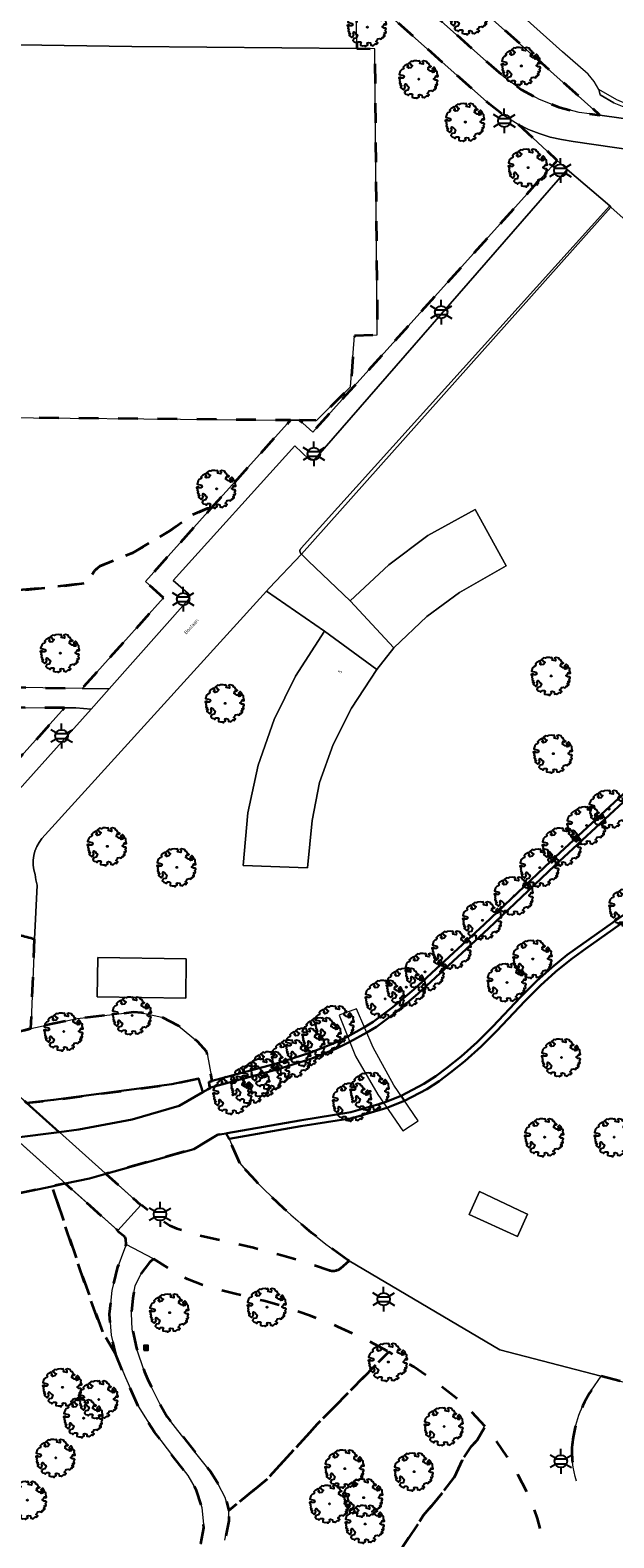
# Model space of a CAD drawing. Extents: x 105780 to 185197, y 477999 to 525027.
# Tile 386 of 562: x 108175 to 108234, y 479134 to 479287. Entities that reach past the tile are written whole.
import ezdxf
from ezdxf.enums import TextEntityAlignment as Align

# ---------------------------------------------------------------- set-up
doc = ezdxf.new("R2010")
doc.units = 0
doc.linetypes.add('XX-HIDDEN', pattern=[4, 2, -2])
for name, color, linetype, lineweight in [('B-GV-GR-BOOM-S', 252, 'Continuous', 25), ('B-GV-GR-HAAG_01-G', 252, 'GR-HAAG1', 13), ('B-GV-GR-MATERIAALGRENS-G', 252, 'XX-HIDDEN', 35), ('B-RO-IE-MEUBILAIR_WEGMEUBILAIR-S', 252, 'Continuous', 25), ('B-RO-IE-TERREINAFSCHEIDING_KUNSTMATIG_HEKWERK-G', 252, 'IE-TERREINAFSCHEIDING-KUNSTMATIG', 18), ('B-WE-GW-WATERGANG_SLOOT_INSTEEK-G', 252, 'Continuous', 30), ('B-XX-KG-KADASTRAAL_BEBOUWING-G', 252, 'Continuous', 20), ('B1-WE-KW-KUNSTWERK_DEK-BRUG', 252, 'Continuous', 18), ('B1-WE-OG-BEBOUWING-T18', 7, 'Continuous', 18), ('B1-WE-OG-TERREIN_ERF-GV', 252, 'Continuous', 18), ('B1-WE-OG-TOPOGRAFIE-T18', 10, 'Continuous', 18), ('B1-WE-VH-VERHARDING_BEDRIJFSVLOERPLAAT-GV', 252, 'Continuous', 18), ('B1-WE-VH-VERHARDING_BETONSTRAATSTEEN-GV', 252, 'Continuous', 18), ('B1-WE-VH-VERHARDING_HALFVERHARDING-GV', 252, 'Continuous', 18), ('B1-WE-VH-VERHARDING_HALFVERHARDING_SCHELP-GV', 252, 'Continuous', 18), ('B1-WE-VH-VERHARDING_OPEN-GV', 252, 'Continuous', 18), ('B1-WE-VH-VERHARDING_STRAATBAKSTEEN-GV', 252, 'Continuous', 18), ('TIJDELIJK UIT -WE-VH-VERHARDING_ASFALT-GV', 252, 'Continuous', 18)]:
    doc.layers.add(name, color=color, linetype=linetype, lineweight=lineweight)
doc.styles.add('NLCS-ISO', font='NLCS-ISO.ttf')
doc.styles.add('NLCS-ISO-M200-T18', font='NLCS-ISO.ttf', dxfattribs={"height": 0.36})
doc.linetypes.add('GR-HAAG1', pattern='A,6,[176,NLCS.shx,S=0.125,R=0,X=0,Y=0],-2', length=8)
doc.linetypes.add('IE-TERREINAFSCHEIDING-KUNSTMATIG', pattern='A,4,[82,NLCS.SHX,S=0.75,R=90,X=0,Y=0],4,-2', length=10)

# ---------------------------------------------------------------- blocks, each defined once
blk = doc.blocks.new('B-SIE-WEG_LICHTMAST-SO')
at = {"ltscale": 0.1}
for p, q in [((-1.1, 0.63), (-2.19, 1.27)), ((0, 1.27), (0, 2.53)), ((1.1, 0.63), (2.19, 1.27)), ((-1.1, -0.63), (-2.19, -1.27)), ((0, -1.27), (0, -2.53)), ((1.1, -0.63), (2.19, -1.27))]:
    blk.add_line(p, q, dxfattribs=at)
at = {"flags": 128}
for points in [[(-1.16, 0.5), (1.16, 0.5)], [(-1.16, -0.5), (1.16, -0.5)]]:
    blk.add_lwpolyline(points, dxfattribs=at)
at = {"ltscale": 0.1}
blk.add_circle((0, 0), 1.27, dxfattribs=at)
at = {"style": 'NLCS-ISO'}
blk.add_attdef('TYPE', text='', height=1.8, dxfattribs=at).set_placement((0, 2.53), align=Align.BOTTOM_CENTER)
blk = doc.blocks.new('B-SGR-BOOM_06')
at = {"linetype": 'Continuous', "flags": 128}
blk.add_lwpolyline([(1.08, 1.41), (1.01, 1.58), (0.88, 1.63), (0.78, 1.81), (0.51, 1.88), (0.34, 1.81), (0.44, 1.71), (0.43, 1.52), (0.09, 1.59), (0.14, 1.73), (0.07, 1.88), (-0.06, 1.84), (-0.19, 1.88), (-0.46, 1.86), (-0.6, 1.79), (-0.78, 1.83), (-1.02, 1.64), (-0.85, 1.56), (-0.8, 1.46), (-0.63, 1.37), (-0.8, 1.16), (-1.02, 1.11), (-1.17, 1.24), (-1.05, 1.29), (-1.15, 1.54), (-1.45, 1.37), (-1.6, 1.21), (-1.52, 1.14), (-1.6, 1.01), (-1.77, 0.94), (-1.89, 0.82), (-2, 0.49), (-1.55, 0.37), (-1.48, 0.22), (-1.6, 0.12), (-1.8, 0.12), (-1.84, 0.22), (-2.04, 0.15), (-1.9, -0.07), (-1.97, -0.15), (-1.89, -0.22), (-1.95, -0.4), (-1.81, -0.47), (-1.89, -0.62), (-1.77, -0.64), (-1.72, -0.68), (-1.85, -0.84), (-1.57, -1.07), (-1.47, -0.97), (-1.38, -0.79), (-1.45, -0.7), (-1.37, -0.47), (-1.25, -0.54), (-1.12, -0.7), (-1, -0.8), (-1.12, -1.12), (-1.37, -1.17), (-1.47, -1.36), (-1.33, -1.51), (-1.13, -1.56), (-1.11, -1.61), (-1.08, -1.66), (-0.93, -1.49), (-0.73, -1.49), (-0.63, -1.56), (-0.68, -1.71), (-0.68, -1.84), (-0.46, -1.89), (-0.24, -1.88), (-0.19, -1.98), (-0.09, -1.86), (0.04, -1.79), (-0.02, -1.6), (0.11, -1.56), (0.31, -1.61), (0.34, -1.84), (0.46, -1.83), (0.58, -1.89), (0.83, -1.69), (0.95, -1.74), (0.93, -1.66), (1.06, -1.59), (0.96, -1.49), (0.85, -1.46), (1.03, -1.29), (1.05, -1.19), (1.26, -1.14), (1.42, -1.22), (1.51, -1.12), (1.51, -1.05), (1.65, -1.05), (1.65, -0.95), (1.78, -0.91), (1.78, -0.82), (1.63, -0.82), (1.82, -0.64), (1.7, -0.57), (1.85, -0.62), (1.9, -0.5), (1.82, -0.37), (1.93, -0.18), (1.87, -0.1), (1.7, -0.1), (1.5, 0.03), (1.63, 0.12), (1.75, 0.34), (1.82, 0.24), (1.95, 0.29), (1.87, 0.57), (1.88, 0.75), (1.8, 0.79), (1.67, 1.06), (1.53, 1.21), (1.35, 1.04), (1.47, 0.97), (1.57, 0.72), (1.41, 0.69), (1.33, 0.85), (1.2, 0.82), (1.06, 0.92), (0.9, 1.01), (0.98, 1.07), (0.93, 1.17), (1.01, 1.27), (1.15, 1.22), (1.26, 1.29)], close=True, dxfattribs=at)
blk.add_circle((0, 0), 0.06)
at = {"style": 'NLCS-ISO'}
blk.add_attdef('SOORT', text='', height=0.3, dxfattribs=at).set_placement((0, -0.36), align=Align.TOP_CENTER)
blk = doc.blocks.new('B-SIE-WEG_PAAL_HOUT')
for p, q in [((-0.1875, 0.1875), (0.1875, -0.1875)), ((0.1875, 0.1875), (-0.1875, -0.1875))]:
    blk.add_line(p, q)
at = {"flags": 128}
blk.add_lwpolyline([(-0.1875, -0.1875), (0.1875, -0.1875), (0.1875, 0.1875), (-0.1875, 0.1875)], close=True, dxfattribs=at)

msp = doc.modelspace()

# ---------------------------------------------------------------- linework, layer by layer
at = {"layer": 'B-GV-GR-HAAG_01-G', "flags": 128}
for points in [[(108229.724, 479272.986), (108228.711, 479273.922), (108208.058, 479250.966), (108203.854, 479246.293), (108202.514, 479247.498), (108201.585, 479247.507), (108193.509, 479238.531), (108186.836, 479231.114), (108188.696, 479229.444), (108180.414, 479220.239), (108183.173, 479220.191), (108191.2, 479229.243)], [(108204.114, 479243.581), (108229.724, 479272.986)], [(108191.176, 479229.882), (108189.679, 479231.201), (108202.033, 479244.89), (108203.47, 479243.533)], [(108181.327, 479218.117), (108179.776, 479218.255), (108178.634, 479218.26), (108161.236, 479198.921), (108159.5, 479200.415)], [(108158.233, 479198.817), (108157.599, 479198.094), (108160.757, 479195.23), (108181.327, 479218.117)]]:
    msp.add_lwpolyline(points, dxfattribs=at)
for points in [[(108203.47, 479243.533, 0.3353923), (108204.114, 479243.581)], [(108191.2, 479229.243, 0.3849625), (108191.176, 479229.882)]]:
    msp.add_lwpolyline(points, format="xyb", dxfattribs=at)
at = {"layer": 'B-GV-GR-MATERIAALGRENS-G', "flags": 128}
for points in [[(108204.358, 479304.124), (108196.44, 479311.202), (108193.945, 479308.442), (108199.106, 479303.92), (108199.461, 479304.232), (108199.923, 479303.806), (108199.639, 479303.481), (108223.326, 479282.392), (108225.048, 479281.148), (108226.91, 479280.127), (108228.884, 479279.343), (108230.94, 479278.81), (108233.046, 479278.534)], [(108192.168, 479305.993), (108190.557, 479305.025), (108187.009, 479300.984), (108182.15, 479295.449), (108181.607, 479295.499), (108189.375, 479289.378), (108208.267, 479289.982), (108208.345, 479285.29), (108210.152, 479285.273), (108210.417, 479256.182), (108208.097, 479256.087), (108207.702, 479250.899), (108204.218, 479247.482), (108202.514, 479247.498), (108203.854, 479246.293), (108208.058, 479250.966), (108228.711, 479273.922), (108224.731, 479277.602), (108223.211, 479278.544), (108221.812, 479279.658), (108208.257, 479291.703), (108196.849, 479301.831)], [(108193.112, 479238.525), (108193.509, 479238.531), (108201.585, 479247.507), (108164.244, 479247.866), (108147.537, 479248.068), (108102.814, 479248.703), (108103.436, 479245.903), (108111.157, 479239.255), (108113.24, 479238.818), (108115.158, 479238.642), (108117.077, 479237.936), (108119.446, 479238.735), (108121.601, 479239.692), (108124.27, 479239.888), (108132.589, 479238.731), (108138.625, 479237.68), (108158.474, 479230.866), (108165.254, 479234.353), (108171.677, 479230.506), (108171.708, 479230.013), (108177.352, 479230.516), (108180.93, 479230.97), (108181.665, 479232.198), (108182.196, 479232.674), (108185.55, 479234.021), (108189.316, 479236.256), (108191.475, 479237.806)], [(108193.509, 479238.531), (108193.112, 479238.525), (108191.475, 479237.806), (108189.316, 479236.256), (108185.55, 479234.021), (108182.196, 479232.674), (108181.665, 479232.198), (108180.93, 479230.97), (108177.352, 479230.516), (108171.708, 479230.013), (108171.926, 479226.606), (108171.698, 479224.491), (108171.627, 479222.407), (108168.362, 479220.446), (108180.414, 479220.239), (108188.696, 479229.444), (108186.836, 479231.114)], [(108175.206, 479185.669), (108172.4, 479184.853), (108171.203, 479185.102), (108170.061, 479186.265), (108164.528, 479191.657), (108163.389, 479190.377), (108163.205, 479190.161), (108166.237, 479187.407), (108171.503, 479181.141), (108171.46, 479181.064), (108174.765, 479178.102), (108177.515, 479178.389), (108189.544, 479179.985), (108192.228, 479180.589), (108192.695, 479179.198), (108193.456, 479179.643), (108193.36, 479179.847), (108193.331, 479180.242), (108193.642, 479180.326), (108193.077, 479183.292), (108192.122, 479184.352), (108190.204, 479185.933), (108188.498, 479186.826), (108186.48, 479187.237), (108185.644, 479187.308), (108179.903, 479186.664)], [(108183.836, 479152.515), (108182.477, 479154.786), (108180.668, 479159.797), (108177.345, 479169.61), (108172.667, 479168.62), (108167.918, 479166.598), (108164.907, 479162.097), (108161.992, 479153.31), (108161.759, 479143.72), (108165.058, 479134.187), (108173.585, 479121.622), (108180.926, 479118.419), (108184.563, 479118.021), (108186.765, 479116.112), (108190.611, 479118.298), (108190.553, 479118.476), (108190.436, 479120.198), (108190.509, 479122.497), (108190.788, 479125.568), (108191.663, 479129.524), (108192.488, 479133.241), (108192.771, 479134.881), (108192.593, 479136.942), (108192.042, 479138.699), (108191.161, 479140.219), (108189.707, 479142.08), (108187.776, 479144.612), (108186.095, 479147.254), (108184.812, 479150.157)], [(108184.891, 479163.711), (108184.838, 479164.253), (108184.772, 479164.436), (108183.999, 479165.067), (108184.031, 479165.11), (108178.691, 479169.895), (108177.345, 479169.61), (108180.668, 479159.797), (108182.477, 479154.786), (108183.836, 479152.515), (108183.35, 479154.475), (108183.205, 479156.61), (108183.441, 479159.042), (108184.029, 479161.42), (108184.613, 479162.982)], [(108187.674, 479162.231), (108187.249, 479161.882), (108186.36, 479160.665), (108185.794, 479159.478), (108185.556, 479158.22), (108185.417, 479156.694), (108185.504, 479155.088), (108185.945, 479153.148), (108186.744, 479150.733), (108187.17, 479149.79), (108188.294, 479147.487), (108189.056, 479146.187), (108190.505, 479144.32), (108193.459, 479140.629), (108194.248, 479139.342), (108194.957, 479137.955), (108195.323, 479136.656), (108199.244, 479139.872), (108204.344, 479145.449), (108211.573, 479152.784), (108209.245, 479154.024), (108206.412, 479155.339), (108203.611, 479156.459), (108200.792, 479157.406), (108198.872, 479157.957), (108195.962, 479158.691), (108193.067, 479159.424), (108191.12, 479160.162), (108189.344, 479161.156)], [(108221.391, 479145.187), (108220.003, 479146.645), (108218.506, 479148.04), (108216.593, 479149.538), (108214.114, 479151.252), (108211.573, 479152.784), (108204.344, 479145.449), (108199.244, 479139.872), (108195.323, 479136.656), (108195.33, 479135.587), (108194.899, 479133.623), (108194.297, 479131.324), (108193.015, 479125.585), (108192.901, 479124.184), (108193.741, 479123.499), (108194.841, 479122.841), (108196.545, 479122.411), (108198.81, 479122.367), (108201.046, 479123.026), (108203.459, 479123.86), (108205.369, 479124.764), (108207.381, 479125.964), (108209.112, 479127.461), (108210.894, 479129.652), (108213.476, 479133.709), (108215.124, 479136.16), (108216.81, 479138.167), (108218.238, 479140.006), (108219.032, 479141.759), (108219.998, 479143.189), (108220.57, 479143.8)], [(108221.668, 479126.706), (108224.448, 479128.118), (108227.547, 479129.272), (108227.51, 479129.91), (108227.459, 479130.927), (108227.285, 479132.895), (108226.963, 479134.827), (108226.712, 479135.827), (108226.403, 479136.752), (108225.579, 479138.62), (108224.747, 479140.241), (108223.604, 479142.12), (108222.474, 479143.808), (108221.391, 479145.187), (108220.57, 479143.8), (108219.998, 479143.189), (108219.032, 479141.759), (108218.238, 479140.006), (108216.81, 479138.167), (108215.124, 479136.16), (108213.476, 479133.709), (108210.894, 479129.652), (108209.112, 479127.461), (108207.381, 479125.964), (108205.369, 479124.764), (108203.459, 479123.86), (108201.046, 479123.026), (108198.81, 479122.367), (108196.545, 479122.411), (108194.841, 479122.841), (108193.741, 479123.499), (108192.901, 479124.184), (108192.667, 479120.536), (108192.844, 479119.236), (108193.351, 479117.276), (108194.321, 479114.779), (108195.565, 479112.818), (108197.809, 479109.694), (108204.614, 479100.979), (108204.28, 479102.189), (108204.326, 479104.069), (108204.606, 479106.194), (108205.905, 479109.53), (108207.072, 479111.972), (108208.803, 479114.383), (108210.998, 479116.994), (108213.197, 479119.366), (108216.084, 479122.133), (108218.622, 479124.486)]]:
    msp.add_lwpolyline(points, close=True, dxfattribs=at)
for points in [[(108159.5, 479200.415), (108161.236, 479198.921), (108178.634, 479218.26)], [(108178.634, 479218.26), (108164.523, 479218.319), (108159.993, 479201.854)], [(108166.705, 479194.106), (108164.528, 479191.657), (108170.061, 479186.265), (108171.203, 479185.102), (108172.4, 479184.853), (108175.206, 479185.669), (108175.574, 479194.73)], [(108196.447, 479171.963), (108195.343, 479174.426), (108195.064, 479174.987), (108194.16, 479174.832), (108191.754, 479173.405), (108182.818, 479170.886), (108186.361, 479167.711), (108186.443, 479167.731), (108187.853, 479166.596), (108189.329, 479165.636), (108190.034, 479165.333), (108191.956, 479164.728), (108194.872, 479164.063), (108197.831, 479163.377), (108200.726, 479162.627), (108203.604, 479161.744), (108205.526, 479161.08)], [(108206.711, 479161.29), (108207.564, 479162.019), (108207.425, 479162.101)], [(108246.698, 479146.762), (108245.903, 479146.928), (108245.718, 479147.013), (108233.162, 479150.304), (108232.173, 479148.902)]]:
    msp.add_lwpolyline(points, dxfattribs=at)
for points in [[(108175.574, 479194.73, -0.0116864), (108172.473, 479195.598)], [(108207.425, 479162.101, -0.0606534), (108196.447, 479171.963)], [(108205.526, 479161.08, 0.2344807), (108206.711, 479161.29)], [(108232.173, 479148.902, 0.1114262), (108230.246, 479143.561)], [(108230.246, 479143.561, 0.1074427), (108230.68, 479139.619)]]:
    msp.add_lwpolyline(points, format="xyb", dxfattribs=at)
at = {"layer": 'B-RO-IE-TERREINAFSCHEIDING_KUNSTMATIG_HEKWERK-G', "flags": 128}
msp.add_lwpolyline([(108175.206, 479185.669), (108179.903, 479186.664), (108185.644, 479187.308), (108186.48, 479187.237), (108188.498, 479186.826), (108190.204, 479185.933), (108192.122, 479184.352), (108193.077, 479183.292), (108193.642, 479180.326)], dxfattribs=at)
at = {"layer": 'B-WE-GW-WATERGANG_SLOOT_INSTEEK-G', "flags": 128}
for points in [[(108238.178, 479211.247), (108228.474, 479202.228), (108221.717, 479195.837), (108214.533, 479189.185), (108212.367, 479187.346), (108210.319, 479185.821), (108209.361, 479185.242), (108209.35, 479185.236), (108207.628, 479184.292), (108206.26, 479183.625), (108203.751, 479182.606), (108200.35, 479181.509), (108193.483, 479179.659), (108193.456, 479179.643), (108192.695, 479179.198), (108190.283, 479177.785), (108185.479, 479176.419), (108180.068, 479175.388), (108178.084, 479175.128), (108173.517, 479174.531)], [(108237.753, 479211.671), (108228.064, 479202.666), (108221.307, 479196.275), (108214.135, 479189.634), (108211.993, 479187.816), (108209.984, 479186.32), (108209.111, 479185.792), (108207.404, 479184.85), (108206.015, 479184.173), (108203.546, 479183.17), (108200.18, 479182.085), (108193.642, 479180.326), (108193.331, 479180.242), (108193.36, 479179.847), (108193.456, 479179.643), (108193.483, 479179.659), (108200.35, 479181.509), (108203.751, 479182.606), (108206.26, 479183.625), (108207.628, 479184.292), (108209.35, 479185.236), (108209.361, 479185.242), (108210.319, 479185.821), (108212.367, 479187.346), (108214.533, 479189.185), (108221.717, 479195.837), (108228.474, 479202.228), (108238.178, 479211.247)], [(108172.667, 479168.62), (108177.345, 479169.61), (108178.691, 479169.895), (108181.148, 479170.415), (108182.818, 479170.886), (108191.754, 479173.405), (108194.16, 479174.832), (108195.064, 479174.987), (108195.147, 479175.002), (108202.533, 479176.311), (108207.72, 479177.145), (108211.039, 479178.102), (108212.834, 479178.811), (108215.151, 479180.019), (108216.349, 479180.812), (108217.495, 479181.649), (108218.935, 479182.8), (108220.555, 479184.272), (108222.15, 479185.853), (108224.968, 479188.856), (108226.591, 479190.472), (108228.153, 479191.874), (108229.709, 479193.163), (108239.576, 479200.128)], [(108239.576, 479200.128), (108229.709, 479193.163), (108228.153, 479191.874), (108226.591, 479190.472), (108224.968, 479188.856), (108222.15, 479185.853), (108220.555, 479184.272), (108218.935, 479182.8), (108217.495, 479181.649), (108216.349, 479180.812), (108215.151, 479180.019), (108212.834, 479178.811), (108213.174, 479178.312), (108215.459, 479179.503), (108216.692, 479180.319), (108217.859, 479181.172), (108219.324, 479182.343), (108220.968, 479183.837), (108222.582, 479185.436), (108225.397, 479188.436), (108227.003, 479190.036), (108228.545, 479191.42), (108230.077, 479192.689), (108231.563, 479193.765), (108239.928, 479199.642)]]:
    msp.add_lwpolyline(points, dxfattribs=at)
for points in [[(108190.283, 479177.785), (108192.695, 479179.198), (108192.228, 479180.589), (108189.544, 479179.985), (108177.515, 479178.389), (108174.765, 479178.102), (108178.084, 479175.128), (108180.068, 479175.388), (108185.479, 479176.419)], [(108207.85, 479176.558), (108211.4, 479177.581), (108213.174, 479178.312), (108212.834, 479178.811), (108211.039, 479178.102), (108207.72, 479177.145), (108202.533, 479176.311), (108195.147, 479175.002), (108195.064, 479174.987), (108195.343, 479174.426), (108202.635, 479175.72)]]:
    msp.add_lwpolyline(points, close=True, dxfattribs=at)
at = {"layer": 'B-XX-KG-KADASTRAAL_BEBOUWING-G', "flags": 128}
for points in [[(108223.499, 479232.69), (108220.35, 479238.422), (108215.565, 479235.794), (108211.575, 479232.82), (108207.644, 479229.153), (108212.104, 479224.37), (108215.465, 479227.567), (108218.777, 479229.985)], [(108205.062, 479226.076), (108202.085, 479221.5), (108199.919, 479217.065), (108198.306, 479212.424), (108197.243, 479207.58), (108196.78, 479202.226), (108203.315, 479202.002), (108203.785, 479206.818), (108204.555, 479210.68), (108205.912, 479214.549), (108207.787, 479218.237), (108210.377, 479222.15)]]:
    msp.add_lwpolyline(points, close=True, dxfattribs=at)
at = {"layer": 'B1-WE-KW-KUNSTWERK_DEK-BRUG', "flags": 128}
for points in [[(108206.535, 479187.007), (108208.213, 479182.84), (108210.453, 479178.948), (108213.014, 479175.25), (108214.562, 479176.277), (108212.088, 479179.906), (108209.999, 479183.726), (108208.31, 479187.655)], [(108186.361, 479167.711), (108171.46, 479181.064), (108169.129, 479178.463), (108170.079, 479177.612), (108184.031, 479165.11)]]:
    msp.add_lwpolyline(points, close=True, dxfattribs=at)
at = {"layer": 'B1-WE-OG-TERREIN_ERF-GV', "flags": 128}
for points in [[(108104.267, 479306.678), (108104.551, 479286.986), (108139.641, 479286.185), (108185.468, 479285.511), (108208.345, 479285.29), (108208.267, 479289.982)], [(108235.415, 479268.048), (108234.168, 479269.183), (108202.721, 479233.874), (108203.434, 479233.19), (108207.644, 479229.153), (108211.575, 479232.82), (108215.565, 479235.794), (108220.35, 479238.422), (108223.499, 479232.69), (108218.777, 479229.985), (108215.465, 479227.567), (108212.104, 479224.37), (108210.377, 479222.15), (108207.787, 479218.237), (108205.912, 479214.549), (108204.555, 479210.68), (108203.785, 479206.818), (108203.315, 479202.002), (108196.78, 479202.226), (108197.243, 479207.58), (108198.306, 479212.424), (108199.919, 479217.065), (108202.085, 479221.5), (108205.062, 479226.076), (108199.141, 479230.135), (108176.32, 479204.971)], [(108175.827, 479200.229), (108175.574, 479194.73), (108175.206, 479185.669), (108179.903, 479186.664), (108185.644, 479187.308), (108186.48, 479187.237), (108188.498, 479186.826), (108190.204, 479185.933), (108192.122, 479184.352), (108193.077, 479183.292), (108193.642, 479180.326), (108200.18, 479182.085), (108203.546, 479183.17), (108206.015, 479184.173), (108207.404, 479184.85), (108209.111, 479185.792), (108209.984, 479186.32), (108211.993, 479187.816), (108214.135, 479189.634), (108221.307, 479196.275), (108228.064, 479202.666), (108237.753, 479211.671)], [(108239.928, 479199.642), (108231.563, 479193.765), (108230.077, 479192.689), (108228.545, 479191.42), (108227.003, 479190.036), (108225.397, 479188.436), (108222.582, 479185.436), (108220.968, 479183.837), (108219.324, 479182.343), (108217.859, 479181.172), (108216.692, 479180.319), (108215.459, 479179.503), (108213.174, 479178.312), (108211.4, 479177.581), (108207.85, 479176.558), (108202.635, 479175.72), (108195.343, 479174.426), (108196.447, 479171.963)], [(108207.425, 479162.101), (108207.564, 479162.019), (108222.87, 479153.001), (108233.162, 479150.304), (108245.718, 479147.013), (108245.903, 479146.928), (108246.698, 479146.762), (108248.177, 479146.452), (108250.473, 479146.472), (108250.99, 479146.596), (108251.14, 479146.64), (108252.01, 479146.896), (108252.535, 479147.087), (108259.071, 479150.144), (108264.172, 479152.753), (108272.267, 479157.352)]]:
    msp.add_lwpolyline(points, dxfattribs=at)
at = {"layer": 'B1-WE-OG-TERREIN_ERF-GV'}
for points in [[(108176.32, 479204.971, 0.2658846), (108175.636, 479201.322)], [(108175.636, 479201.322, 0.0484498), (108175.827, 479200.229)], [(108196.447, 479171.963, 0.0606534), (108207.425, 479162.101)]]:
    msp.add_lwpolyline(points, format="xyb", dxfattribs=at)
at = {"layer": 'B1-WE-OG-TERREIN_ERF-GV', "flags": 128}
for points in [[(108191.001, 479192.733), (108182.002, 479192.866), (108181.943, 479188.867), (108190.942, 479188.733)], [(108191.001, 479192.733), (108190.942, 479188.733), (108181.943, 479188.867), (108182.002, 479192.866)], [(108225.7, 479166.771), (108224.661, 479164.513), (108219.737, 479166.746), (108220.799, 479169.095), (108225.439, 479166.895)]]:
    msp.add_lwpolyline(points, close=True, dxfattribs=at)
at = {"layer": 'B1-WE-VH-VERHARDING_BEDRIJFSVLOERPLAAT-GV', "flags": 128}
for points in [[(108234.753, 479280.094), (108232.92, 479281.119), (108233.075, 479280.587), (108234.475, 479279.784), (108235.969, 479279.174), (108237.531, 479278.768), (108239.132, 479278.572), (108240.746, 479278.591), (108241.372, 479278.635), (108241.988, 479278.749), (108242.588, 479278.932), (108243.164, 479279.181), (108243.708, 479279.493), (108243.752, 479279.717), (108244.03, 479280.231), (108243.452, 479279.803), (108242.82, 479279.46), (108242.147, 479279.207), (108241.445, 479279.049), (108240.728, 479278.991), (108239.5, 479278.958), (108238.275, 479279.054), (108237.067, 479279.277), (108235.888, 479279.625)], [(108174.765, 479178.102), (108171.46, 479181.064), (108171.343, 479180.933), (108169.129, 479178.463), (108170.079, 479177.612), (108173.517, 479174.531), (108178.084, 479175.128)], [(108186.361, 479167.711), (108182.818, 479170.886), (108181.148, 479170.415), (108178.691, 479169.895), (108184.031, 479165.11)]]:
    msp.add_lwpolyline(points, close=True, dxfattribs=at)
at = {"layer": 'B1-WE-VH-VERHARDING_BETONSTRAATSTEEN-GV', "flags": 128}
for points in [[(108202.69, 479234.497), (108234.061, 479269.294), (108229.724, 479272.986), (108204.114, 479243.581)], [(108203.47, 479243.533), (108202.033, 479244.89), (108189.679, 479231.201), (108191.176, 479229.882)], [(108176.32, 479204.971), (108199.141, 479230.135), (108199.413, 479230.419), (108202.721, 479233.874)], [(108191.2, 479229.243), (108183.173, 479220.191), (108181.327, 479218.117), (108160.757, 479195.23), (108159.329, 479193.641), (108159.398, 479193.579), (108158.436, 479192.54), (108162.314, 479189.07), (108162.51, 479188.894), (108162.725, 479189.417), (108162.928, 479189.771), (108163.205, 479190.161), (108163.389, 479190.377), (108164.528, 479191.657), (108166.705, 479194.106)], [(108175.574, 479194.73), (108175.827, 479200.229)]]:
    msp.add_lwpolyline(points, dxfattribs=at)
at = {"layer": 'B1-WE-VH-VERHARDING_BETONSTRAATSTEEN-GV'}
for points in [[(108204.114, 479243.581, -0.3353923), (108203.47, 479243.533)], [(108202.721, 479233.874, -0.5185339), (108202.69, 479234.497)], [(108191.176, 479229.882, -0.3849625), (108191.2, 479229.243)], [(108175.636, 479201.322, -0.2658846), (108176.32, 479204.971)], [(108175.827, 479200.229, -0.0484498), (108175.636, 479201.322)], [(108172.473, 479195.598, 0.0116864), (108175.574, 479194.73)]]:
    msp.add_lwpolyline(points, format="xyb", dxfattribs=at)
at = {"layer": 'B1-WE-VH-VERHARDING_HALFVERHARDING-GV', "flags": 128}
msp.add_lwpolyline([(108210.152, 479285.273), (108208.345, 479285.29), (108185.468, 479285.511), (108139.641, 479286.185), (108104.551, 479286.986), (108102.106, 479287.042), (108100.799, 479251.35), (108100.78, 479250.844), (108101.038, 479250.904), (108101.837, 479248.717), (108102.814, 479248.703), (108147.537, 479248.068), (108164.244, 479247.866), (108201.585, 479247.507), (108202.514, 479247.498), (108204.218, 479247.482), (108207.702, 479250.899), (108208.097, 479256.087), (108210.417, 479256.182)], close=True, dxfattribs=at)
at = {"layer": 'B1-WE-VH-VERHARDING_HALFVERHARDING_SCHELP-GV', "flags": 128}
for points in [[(108233.162, 479150.304), (108222.87, 479153.001), (108207.564, 479162.019), (108206.711, 479161.29)], [(108232.173, 479148.902), (108233.162, 479150.304)]]:
    msp.add_lwpolyline(points, dxfattribs=at)
at = {"layer": 'B1-WE-VH-VERHARDING_HALFVERHARDING_SCHELP-GV'}
for points in [[(108206.711, 479161.29, -0.2344807), (108205.526, 479161.08)], [(108230.246, 479143.561, -0.1114262), (108232.173, 479148.902)], [(108230.68, 479139.619, -0.1074427), (108230.246, 479143.561)]]:
    msp.add_lwpolyline(points, format="xyb", dxfattribs=at)
at = {"layer": 'B1-WE-VH-VERHARDING_OPEN-GV', "flags": 128}
for points in [[(108234.168, 479269.183), (108234.061, 479269.294), (108202.69, 479234.497)], [(108202.721, 479233.874), (108234.168, 479269.183)]]:
    msp.add_lwpolyline(points, dxfattribs=at)
for points in [[(108202.721, 479233.874), (108199.413, 479230.419), (108199.141, 479230.135), (108205.062, 479226.076), (108210.377, 479222.15), (108212.104, 479224.37), (108207.644, 479229.153), (108203.434, 479233.19)], [(108225.439, 479166.895), (108220.799, 479169.095), (108219.737, 479166.746), (108224.661, 479164.513), (108225.7, 479166.771)]]:
    msp.add_lwpolyline(points, close=True, dxfattribs=at)
at = {"layer": 'B1-WE-VH-VERHARDING_OPEN-GV'}
msp.add_lwpolyline([(108202.69, 479234.497, 0.5185339), (108202.721, 479233.874)], format="xyb", dxfattribs=at)
at = {"layer": 'B1-WE-VH-VERHARDING_STRAATBAKSTEEN-GV', "flags": 128}
for points in [[(108234.475, 479279.784), (108233.075, 479280.587), (108232.92, 479281.119), (108232.446, 479281.96), (108231.836, 479282.708), (108229.25, 479284.97), (108198.066, 479312.94)], [(108204.358, 479304.124), (108233.046, 479278.534), (108240.99, 479277.409)]]:
    msp.add_lwpolyline(points, dxfattribs=at)
msp.add_lwpolyline([(108243.634, 479273.329), (108242.489, 479273.915), (108238.977, 479274.605), (108230.315, 479275.863), (108229.151, 479276.035), (108228.004, 479276.297), (108226.88, 479276.647), (108225.787, 479277.083), (108224.731, 479277.602), (108228.711, 479273.922), (108229.724, 479272.986), (108234.061, 479269.294), (108234.168, 479269.183), (108235.415, 479268.048), (108239.943, 479269.285), (108261.127, 479250.037), (108263.817, 479250.17), (108265.635, 479250.38), (108267.363, 479252.319)], close=True, dxfattribs=at)
at = {"layer": 'TIJDELIJK UIT -WE-VH-VERHARDING_ASFALT-GV', "flags": 128}
for points in [[(108240.99, 479277.409), (108233.046, 479278.534), (108230.94, 479278.81), (108228.884, 479279.343), (108226.91, 479280.127), (108225.048, 479281.148), (108223.326, 479282.392), (108199.639, 479303.481)], [(108208.257, 479291.703), (108221.812, 479279.658), (108223.211, 479278.544), (108224.731, 479277.602), (108225.787, 479277.083), (108226.88, 479276.647), (108228.004, 479276.297), (108229.151, 479276.035), (108230.315, 479275.863), (108238.977, 479274.605)], [(108164.523, 479218.319), (108178.634, 479218.26), (108179.776, 479218.255), (108181.327, 479218.117), (108183.173, 479220.191), (108180.414, 479220.239), (108168.362, 479220.446), (108161.604, 479220.517), (108150.665, 479220.75)], [(108194.899, 479133.623), (108195.33, 479135.587), (108195.323, 479136.656), (108194.957, 479137.955), (108194.248, 479139.342), (108193.459, 479140.629), (108190.505, 479144.32), (108189.056, 479146.187), (108188.294, 479147.487), (108187.17, 479149.79), (108186.744, 479150.733), (108185.945, 479153.148), (108185.504, 479155.088), (108185.417, 479156.694), (108185.556, 479158.22), (108185.794, 479159.478), (108186.36, 479160.665), (108187.249, 479161.882), (108187.674, 479162.231), (108184.891, 479163.711), (108184.613, 479162.982), (108184.029, 479161.42), (108183.441, 479159.042), (108183.205, 479156.61), (108183.35, 479154.475), (108183.836, 479152.515), (108184.812, 479150.157), (108186.095, 479147.254), (108187.776, 479144.612), (108189.707, 479142.08), (108191.161, 479140.219), (108192.042, 479138.699), (108192.593, 479136.942), (108192.771, 479134.881), (108192.488, 479133.241)]]:
    msp.add_lwpolyline(points, dxfattribs=at)
msp.add_lwpolyline([(108169.129, 479178.463), (108184.031, 479165.11), (108186.361, 479167.711), (108171.46, 479181.064)], close=True, dxfattribs=at)

# ---------------------------------------------------------------- block references
at = {"layer": 'B-GV-GR-BOOM-S', "linetype": 'Continuous', "lineweight": 0}
for p in [(108219.731, 479288.687), (108209.403, 479287.476), (108225.062, 479283.532), (108214.636, 479282.184), (108219.369, 479277.822), (108225.751, 479273.185), (108194.087, 479240.524), (108178.193, 479223.83), (108228.097, 479221.509), (108194.947, 479218.729), (108228.311, 479213.596), (108233.969, 479207.969), (108231.706, 479206.302), (108182.971, 479204.186), (108229.205, 479204.158), (108190.028, 479202.047), (108226.942, 479202.014), (108224.322, 479199.156), (108221.106, 479196.655), (108235.993, 479197.965), (108218.01, 479193.677), (108226.227, 479192.725), (108215.271, 479191.415), (108223.607, 479190.343), (108213.365, 479189.866), (108211.221, 479188.675), (108185.504, 479186.981), (108206.1, 479186.055), (108178.556, 479185.346), (108204.79, 479184.864), (108203.123, 479183.792), (108229.135, 479182.71), (108199.55, 479181.411), (108201.694, 479182.602), (108197.525, 479179.981), (108198.724, 479180.677), (108195.739, 479178.91), (108207.887, 479178.195), (108209.673, 479179.267), (108227.422, 479174.604), (108234.501, 479174.604), (108189.308, 479156.758), (108199.21, 479157.328), (108211.529, 479151.743), (108178.418, 479149.169), (108182.115, 479147.938), (108180.561, 479146.032), (108217.209, 479145.199), (108177.737, 479142.001), (108207.114, 479140.911), (108214.155, 479140.599), (108174.846, 479137.704), (108205.56, 479137.328), (108209.023, 479137.958), (108209.181, 479135.282)]:
    msp.add_blockref('B-SGR-BOOM_06', p, dxfattribs=at)
at = {"layer": 'B-RO-IE-MEUBILAIR_WEGMEUBILAIR-S'}
for name, p, xscale, yscale, zscale in [('B-SIE-WEG_LICHTMAST-SO', (108223.327, 479277.949), 0.5, 0.5, 0.5), ('B-SIE-WEG_LICHTMAST-SO', (108229.028, 479272.894), 0.5, 0.5, 0.5), ('B-SIE-WEG_LICHTMAST-SO', (108216.907, 479258.495), 0.5, 0.5, 0.5), ('B-SIE-WEG_LICHTMAST-SO', (108203.967, 479244.09), 0.5, 0.5, 0.5), ('B-SIE-WEG_LICHTMAST-SO', (108190.677, 479229.316), 0.5, 0.5, 0.5), ('B-SIE-WEG_LICHTMAST-SO', (108178.32, 479215.407), 0.5, 0.5, 0.5), ('B-SIE-WEG_LICHTMAST-SO', (108188.328, 479166.764), 0.5, 0.5, 0.5), ('B-SIE-WEG_LICHTMAST-SO', (108211.056, 479158.142), 0.5, 0.5, 0.5), ('B-SIE-WEG_PAAL_HOUT', (108186.904, 479153.189), 1.25, 1.25, 1.25), ('B-SIE-WEG_LICHTMAST-SO', (108229.075, 479141.658), 0.5, 0.5, 0.5)]:
    msp.add_blockref(name, p, dxfattribs=dict(at, xscale=xscale, yscale=yscale, zscale=zscale))

# ---------------------------------------------------------------- texts
at = {"layer": 'B1-WE-OG-BEBOUWING-T18', "style": 'NLCS-ISO-M200-T18'}
msp.add_text('5', height=0.36, rotation=52.1, dxfattribs=at).set_placement((108206.629, 479221.95), align=Align.MIDDLE)
at = {"layer": 'B1-WE-OG-TOPOGRAFIE-T18', "style": 'NLCS-ISO-M200-T18'}
msp.add_text('Boslaan', height=0.36, rotation=47.7, dxfattribs=at).set_placement((108191.502, 479226.543), align=Align.MIDDLE)

doc.saveas('drawing.dxf')
